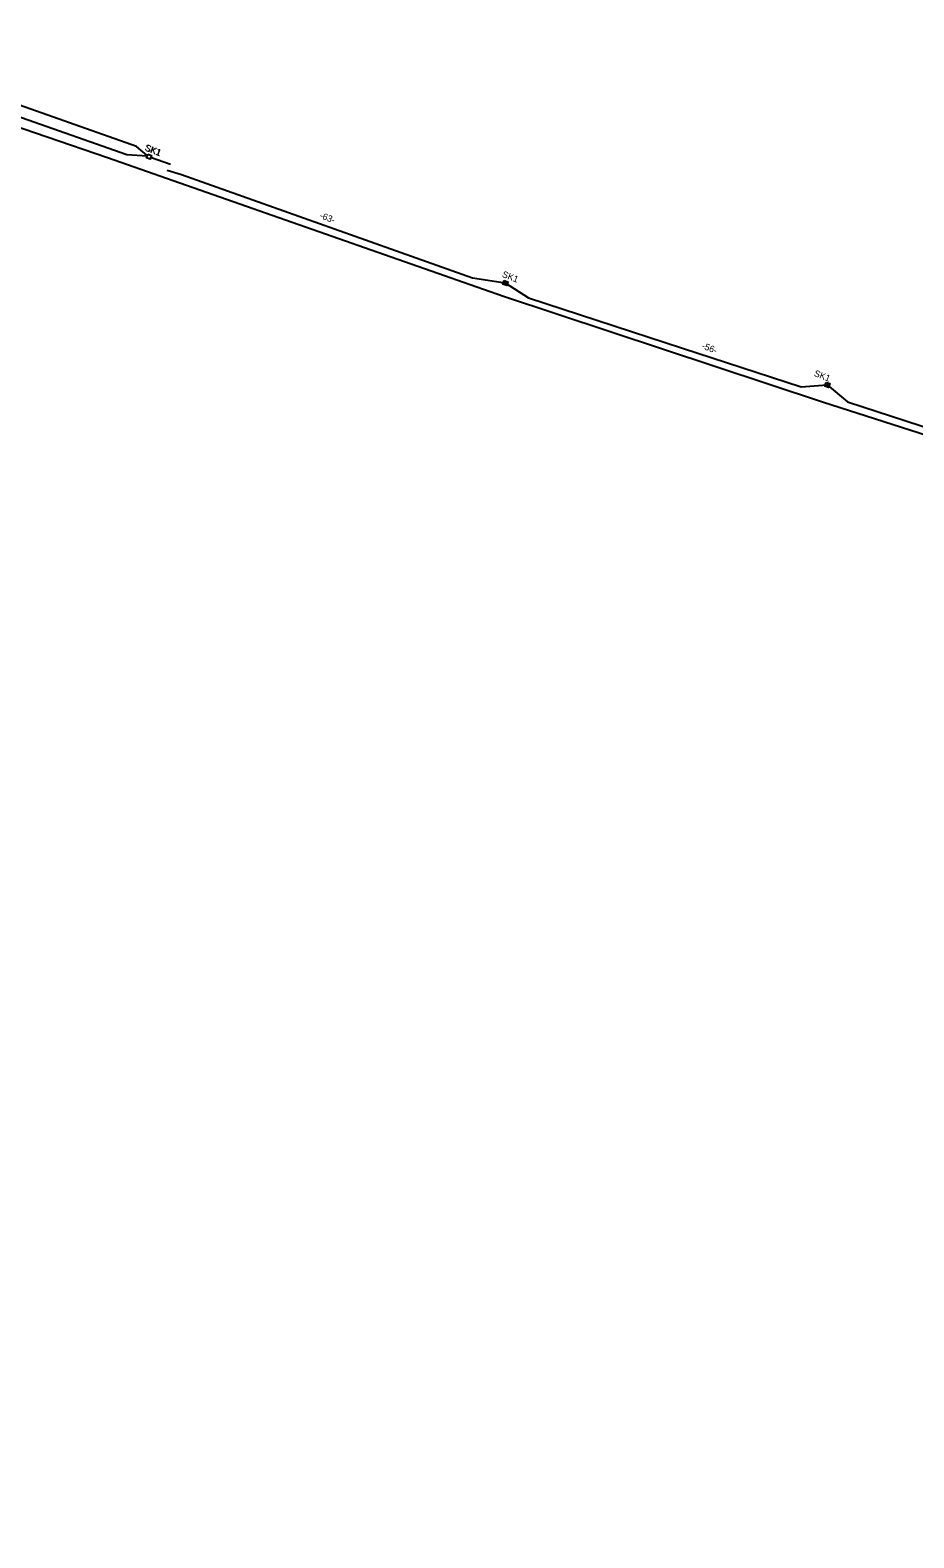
# Model space of a CAD drawing. Extents: x 6494530 to 6506885, y 5884901 to 5892312.
# Drawn here: x 6500291.1 to 6500436.4, y 5889465.4 to 5889713.3 of the extents above; entities that cross this region are included whole.
import ezdxf

# ---------------------------------------------------------------- set-up
doc = ezdxf.new("R2010")
doc.units = 0
for name, color, linetype in [('Gminne - nazwy', 7, 'Continuous'), ('kabel W KANALIZACJI ISTN', 7, 'Continuous'), ('KRAJOWE', 7, 'Continuous'), ('Krajowe - nazwy', 7, 'Continuous'), ('WEWNĘTRZNE ZDMiKP', 7, 'Continuous'), ('Wewnętrzne ZDMiKP - nazwy', 7, 'Continuous'), ('WOJEWÓDZKIE', 7, 'Continuous')]:
    doc.layers.add(name, color=color, linetype=linetype)

msp = doc.modelspace()

# ---------------------------------------------------------------- linework, layer by layer
at = {"layer": 'kabel W KANALIZACJI ISTN'}
msp.add_lwpolyline([(6500245.58, 5889685.9), (6500254.19, 5889709.31), (6500303.87, 5889692.32), (6500368.93, 5889669.56), (6500421.36, 5889652.18), (6500480.42, 5889633.22), (6500516.84, 5889621.52), (6500550.14, 5889609.83), (6500551.28, 5889612.55), (6500612.2, 5889586.24), (6500611.23, 5889584.08), (6500628.89, 5889575.62), (6500639.16, 5889571.59), (6500739.77, 5889539.8), (6500815.39, 5889516.07), (6500895.55, 5889491.65), (6500980.89, 5889465.42), (6500985.14, 5889467.98), (6500992.75, 5889467.98), (6500992.81, 5889466.16), (6501012.79, 5889466.56), (6501014.89, 5889470.7), (6501019.15, 5889470.02)], dxfattribs=at)
at = {"layer": 'KRAJOWE'}
for points in [[(6500369.05, 5889672.13), (6500369.65, 5889671.92), (6500369.44, 5889671.3), (6500368.83, 5889671.51)], [(6500369.05, 5889672.13), (6500369.65, 5889671.92), (6500369.44, 5889671.3), (6500368.83, 5889671.51)], [(6500421.92, 5889655.36), (6500422.53, 5889655.17), (6500422.33, 5889654.54), (6500421.71, 5889654.74)], [(6500421.92, 5889655.36), (6500422.53, 5889655.17), (6500422.33, 5889654.54), (6500421.71, 5889654.74)]]:
    msp.add_lwpolyline(points, close=True, dxfattribs=at)
at = {"layer": 'Krajowe - nazwy'}
for points in [[(6500253.6, 5889710.97), (6500276.64, 5889703.49), (6500280.64, 5889702.11), (6500307.03, 5889692.82), (6500310.38, 5889692.62)], [(6500310.36, 5889692.65), (6500308.59, 5889694.17), (6500254.41, 5889713.28)], [(6500310.93, 5889692.37), (6500314.17, 5889691.22)], [(6500310.93, 5889692.37), (6500314.03, 5889691.28)]]:
    msp.add_lwpolyline(points, dxfattribs=at)
at = {"layer": 'WEWNĘTRZNE ZDMiKP'}
msp.add_lwpolyline([(6500313.63, 5889690.24), (6500316, 5889689.57), (6500363.82, 5889672.57), (6500369.21, 5889671.73), (6500373.05, 5889669.29), (6500398.32, 5889661.02), (6500417.85, 5889654.65), (6500422.11, 5889654.97), (6500425.43, 5889652.15), (6500456.58, 5889642.02)], dxfattribs=at)
msp.add_lwpolyline([(6500313.63, 5889690.24), (6500316, 5889689.57), (6500363.82, 5889672.57), (6500369.21, 5889671.73), (6500373.05, 5889669.29), (6500398.32, 5889661.02), (6500417.85, 5889654.65), (6500422.11, 5889654.97), (6500425.43, 5889652.15), (6500456.58, 5889642.02)], dxfattribs=at)
at = {"layer": 'Wewnętrzne ZDMiKP - nazwy'}
msp.add_lwpolyline([(6500310.46, 5889692.91), (6500311.06, 5889692.69), (6500310.84, 5889692.07), (6500310.23, 5889692.28)], close=True, dxfattribs=at)
msp.add_lwpolyline([(6500310.46, 5889692.91), (6500311.06, 5889692.69), (6500310.84, 5889692.07), (6500310.23, 5889692.28)], close=True, dxfattribs=at)
msp.add_lwpolyline([(6500310.46, 5889692.91), (6500311.06, 5889692.69), (6500310.84, 5889692.07), (6500310.23, 5889692.28)], close=True, dxfattribs=at)

# ---------------------------------------------------------------- texts
at = {"layer": 'Gminne - nazwy'}
for p in [(6500309.84, 5889693.58), (6500309.84, 5889693.58), (6500309.93, 5889693.48), (6500368.59, 5889672.73), (6500368.59, 5889672.73), (6500419.85, 5889656.45), (6500419.85, 5889656.45)]:
    msp.add_text('SK1', height=1.075, rotation=338.8705, dxfattribs=at).set_placement(p)
at = {"layer": 'WOJEWÓDZKIE'}
for s, p in [('-63-', (6500338.62, 5889682.41)), ('-63-', (6500338.62, 5889682.41)), ('-56-', (6500401.4, 5889660.98)), ('-56-', (6500401.4, 5889660.98))]:
    msp.add_text(s, height=1.075, rotation=338.8705, dxfattribs=at).set_placement(p)

doc.saveas('drawing.dxf')
